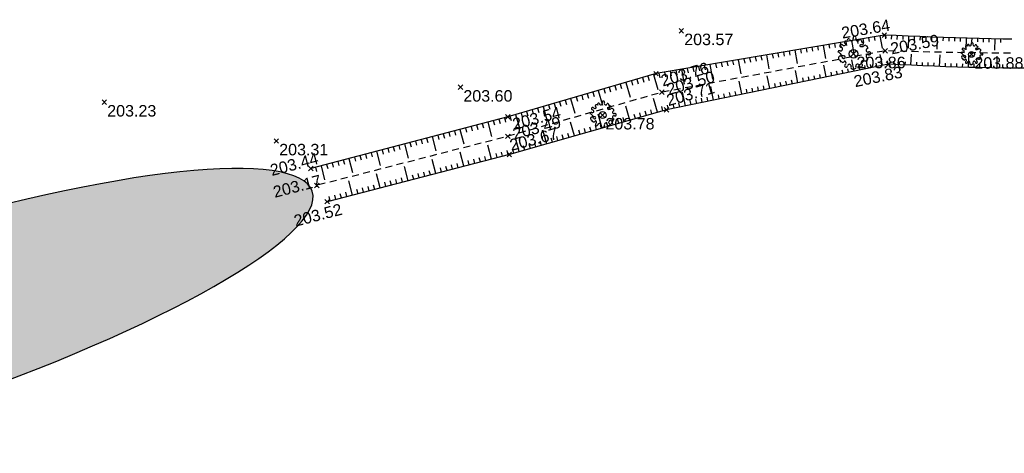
# Model space of a CAD drawing. Extents: x 1616800 to 1632437, y 2248456 to 2251974.
# Tile 263 of 399: x 1618172 to 1618258, y 2251444 to 2251482. Entities that reach past the tile are written whole.
import ezdxf
from ezdxf.enums import TextEntityAlignment as Align

# ---------------------------------------------------------------- set-up
doc = ezdxf.new("R2010")
doc.units = 0
doc.header["$LTSCALE"] = 2
doc.header["$PDMODE"] = 3
doc.header["$PDSIZE"] = 0.2
doc.linetypes.add('CONTINU', pattern=[0])
doc.linetypes.add('FOSSE', pattern=[0.5, 0.3, -0.2])
doc.layers.get('0').update_dxf_attribs({"linetype": 'CONTINUOUS'})
for name, color, linetype in [('X-PTS TOPO-TEXTE TOPOALT', 8, 'CONTINUOUS'), ('X-PTS TOPO-TOPOPOINT', 8, 'CONTINUOUS'), ('Y-FDP TOPO-TOP_AXE_FOSSE', 8, 'CONTINUOUS'), ('Y-FDP TOPO-TOP_BARBULE', 8, 'CONTINUOUS'), ('Y-FDP TOPO-TOP_TALUS', 8, 'CONTINUOUS'), ('Y-FDP TOPO-TOP_VEGETATION', 8, 'CONTINUOUS'), ('Y-FDP TOPO-TOP_VEGETATION_symb', 8, 'CONTINUOUS')]:
    doc.layers.add(name, color=color, linetype=linetype)
doc.styles.get("Standard").update_dxf_attribs({"font": 'arial.ttf'})

# ---------------------------------------------------------------- blocks, each defined once
blk = doc.blocks.new('TCPOINT')
at = {"color": 0}
blk.add_point((0, 0), dxfattribs=at)
at = {"layer": 'X-PTS TOPO-TEXTE TOPOALT'}
blk.add_attdef('ALT', text='', height=0.75, dxfattribs=at).set_placement((0.25, -0.25), align=Align.TOP_LEFT)
blk = doc.blocks.new('Arbre composé')
for centre, major_axis, start_param, end_param in [((-0.447, 0.666), (-0.0621, 0.0621), -0.261799, 1.722328), ((-0.5, 0.551), (-0.031, 0.031), 2.648002, 5.490599), ((-0.44, 0.401), (-0.243, 0.243), -1.12231, -0.636034), ((-0.29, 0.794), (0.0543, 0.0543), 6.27112, 9.712496), ((-0.128, 0.856), (0.0756, 0.0756), 2.437811, 4.160139), ((-0.128, 0.856), (-0.0756, 0.0756), 2.589343, 4.311671), ((0.053, 0.929), (-0.0621, 0.0621), -0.814049, 1.170078), ((0.053, 0.929), (0.0621, 0.0621), 5.055805, 7.039932), ((0.229, 0.846), (-0.0756, 0.0756), 0.343416, 2.065744), ((0.229, 0.846), (0.0756, 0.0756), 3.63654, 5.358868), ((0.366, 0.751), (0.0611, 0.0611), 5.442007, 7.443818), ((0.479, 0.624), (-0.0687, 0.0687), 1.943234, 4.662706), ((0.509, 0.73), (0.0414, 0.0414), 2.084224, 4.724816), ((-0.819, 0.097), (0.0621, 0.0621), 0.372067, 2.356194), ((-0.924, -0.062), (-0.114, 0.114), 4.443451, 5.394658), ((-0.72, 0.469), (-0.0621, 0.0621), 0.261799, 2.245927), ((-0.72, 0.469), (-0.0621, 0.0621), 4.560857, 6.544985), ((-0.741, 0.276), (-0.0756, 0.0756), 1.942863, 3.665191), ((-0.504, 0.247), (-0.256, 0.256), 1.472466, 2.237887), ((-0.741, 0.276), (0.0756, 0.0756), 5.235988, 6.958316), ((-0.563, 0.585), (-0.0756, 0.0756), 1.419265, 3.141593), ((0, 0), (0.177, 0.177), 5.497787, 11.780972), ((0.419, 0.476), (-0.0439, 0.0439), -1.123056, 1.960793), ((0.455, 0.647), (0.162, 0.162), 3.648866, 4.555851), ((0.66, 0.41), (0.0621, 0.0621), 6.021386, 8.005513), ((0.83, 0.205), (-0.0756, 0.0756), -0.67513, 1.047198), ((0.83, 0.205), (0.0756, 0.0756), 2.617994, 4.340322), ((0.721, 0.35), (-0.0738, 0.0738), 3.545603, 5.353199), ((0.908, 0.027), (0.0621, 0.0621), 5.497787, 7.481914), ((0.908, 0.027), (-0.0621, 0.0621), 1.942863, 3.926991), ((-0.761, -0.25), (-0.0867, 0.0867), 3.947739, 8.650944), ((-0.729, -0.409), (-0.0339, 0.0339), -0.091877, 2.941892), ((-0.625, -0.407), (-0.0621, 0.0621), 1.280346, 3.264473), ((-0.574, -0.193), (0.0595, 0.0595), 3.060826, 6.736019), ((-0.512, -0.463), (0.031, 0.031), 5.760943, 8.603541), ((-0.547, -0.525), (0.0756, 0.0756), 4.532206, 6.254534), ((0.543, -0.52), (-0.0756, 0.0756), 0, 1.722328), ((0.547, -0.454), (-0.0565, 0.0565), -1.34685, 0.669035), ((0.66, -0.334), (-0.0621, 0.0621), 1.419265, 3.403392), ((0.83, -0.152), (0.0756, 0.0756), 2.094395, 3.816723), ((0.83, -0.152), (-0.0756, 0.0756), -1.198729, 0.523599), ((0.739, -0.292), (0.0611, 0.0611), 3.899862, 5.901673), ((-0.437, -0.685), (0.0621, 0.0621), 1.390613, 3.374741), ((-0.437, -0.685), (0.0621, 0.0621), 3.374741, 5.358868), ((-0.244, -0.712), (0.0756, 0.0756), 0.494947, 2.217275), ((-0.244, -0.712), (-0.0756, 0.0756), 3.485009, 5.207336), ((-0.068, -0.795), (0.0621, 0.0621), 1.914212, 3.89834), ((-0.018, -0.801), (0.069, 0.069), 3.361879, 4.78249), ((0.056, -0.777), (-0.0621, 0.0621), 2.356194, 4.340322), ((0.234, -0.699), (-0.0756, 0.0756), -0.523599, 1.198729), ((0.234, -0.699), (0.0756, 0.0756), 5.608055, 7.330383), ((0.428, -0.677), (-0.0621, 0.0621), 0.895666, 2.879793), ((0.428, -0.677), (-0.0621, 0.0621), 2.879793, 4.863921)]:
    blk.add_ellipse(centre, major_axis=major_axis, ratio=1, start_param=start_param, end_param=end_param)
blk = doc.blocks.new('TCPOINT_2')
at = {"color": 0}
blk.add_point((0, 0), dxfattribs=at)
at = {"layer": 'X-PTS TOPO-TEXTE TOPOALT'}
blk.add_attdef('ALT', (0.25, 0.25), '', height=0.75, dxfattribs=at)
blk = doc.blocks.new('TCPOINT_C')
at = {"color": 0}
blk.add_point((0, 0), dxfattribs=at)
at = {"layer": 'X-PTS TOPO-TEXTE TOPOALT'}
blk.add_attdef('ALT', text='', height=0.75, dxfattribs=at).set_placement((0.5, 0.09), align=Align.MIDDLE_LEFT)

msp = doc.modelspace()

# ---------------------------------------------------------------- hatches: boundary and pattern name
at = {"layer": 'Y-FDP TOPO-TOP_VEGETATION'}
h = msp.add_hatch(dxfattribs=at)
h.set_pattern_fill('HAIE', color=256, scale=2)
h.set_pattern_definition([(109.29004622, (1.40212, 0.00743), (-12.000000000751, 34.0000000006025), [0.120678, -42.2585622]), (161.565051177, (0.8664, 1.825), (-2, 3e-12), [0.12626, -6.1982953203]), (106.927513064, (0.7466, 1.865), (-7.9999999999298, 26.0000000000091), [0.13692, -47.9463411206]), (111.250505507, (0.87204, 0), (-3.9999999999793, 10.000000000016), [0.17299, -38.4534258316]), (28.4429286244, (0.6042, 1.1642), (21.999999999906, 11.9999999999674), [0.15552, -54.4338562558]), (83.659808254, (0.587, 1.0104), (-6e-13, 2), [0.15476, -17.9560102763]), (28.072486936, (1.6701, 1.9105), (26.0000000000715, 14.0000000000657), [0.096834, -33.903166]), (69.44395478, (1.7556, 0.09288), (2.000000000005, 6.000000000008), [0.0974, -16.9906074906]), (122.905242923, (1.784, 0.18408), (-4.0000000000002, 5.9999999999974), [0.1153, -40.3816134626]), (135, (1.8809, 0.3607), (-2, 2e-16), [0.072554, -2.7558731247]), (156.250505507, (1.9892, 1.5972), (-31.9999999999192, 14.0000000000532), [0.15574, -54.470261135]), (45, (1.767, 1.58), (2e-16, 2), [0.112844, -2.7155831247]), (48.3664606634, (1.784, 1.2952), (14.000000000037, 16.000000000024), [0.06856, -24.0146291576]), (34.695153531, (1.7954, 0.942), (19.999999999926, 13.9999999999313), [0.0901, -31.5326766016]), (128.290163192, (1.1, 1.9276), (-7.9999999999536, 10.000000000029), [0.09224, -48.3226337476]), (72.255328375, (1.3052, 0.8222), (14.000000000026, 43.9999999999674), [0.14956, -52.3480589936]), (115.346175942, (1.3508, 0.9646), (-2.000000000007, 4.0000000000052), [0.11984, -41.9277520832]), (115.016893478, (1.6076, 0.5318), (-1.9999999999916, 4.0000000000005), [0.17592, -32.9299707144]), (41.185925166, (1.5618, 0.4918), (2.000000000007, 2.000000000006), [0.06054, -21.1997516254]), (63.434948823, (1.4877, 0.2809), (8e-13, 2), [0.038226, -4.433909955]), (131.185925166, (0.9746, 0.355), (-2.000000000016, 1.999999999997), [0.12114, -21.1391516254]), (159.44395478, (1.08862, 0.56006), (-5.999999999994, 2.000000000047), [0.097404, -16.9906034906]), (19.7988763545, (0.7466, 0.7652), (21.9999999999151, 7.9999999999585), [0.06678, -53.0745410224]), (116.565051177, (1.0089, 1.147), (-2, 2), [0.038226, -4.433909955]), (45, (1.2425, 1.318), (2e-16, 2), [0.04837, -2.7800571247]), (56.309932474, (1.4819, 1.1584), (2, 4), [0.041158, -7.1699445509]), (131.185925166, (1.2882, 1.6656), (-2.000000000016, 1.999999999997), [0.06062, -21.1996716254]), (0, (0.7, 1.5), (0, 2), [0.1, -1.9]), (146.309932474, (0.10246, 0.2126), (-4, 2), [0.12314, -7.0879625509]), (143.130102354, (0.2222, 0.91336), (-5.99999999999, 4.000000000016), [0.142448, -9.857552]), (36.3843518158, (0, 0.91912), (7.999999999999, 5.9999999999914), [0.134434, -47.0672608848]), (136.73570459, (0.10819, 1.33496), (-32.0000000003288, 29.9999999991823), [0.133152, -46.55731812]), (25.7099537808, (0.188, 1.7966), (3.9999999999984, 1.9999999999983), [0.18352, -59.749776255]), (127.405356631, (0.3418, 0.315), (-19.9999999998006, 26.0000000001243), [0.122, -42.679869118]), (45, (0.359, 0.0188), (2e-16, 2), [0.056422, -2.7720051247]), (153.434948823, (0.4274, 0.7823), (-2, -3e-12), [0.05087, -4.421265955]), (167.471192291, (0.4958, 0.2808), (-10.000000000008, 1.999999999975), [0.15776, -18.2813289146]), (45, (0.4, 1.3), (2e-16, 2), [0.141422, -2.6870051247])])
edge = h.paths.add_edge_path()
edge.add_ellipse((1618159.5862, 2251454.2393), major_axis=(38.3137, 12.4221), ratio=0.191154, start_angle=182.12104, end_angle=521.736958)
edge.add_ellipse((1618115.7684, 2251444.7467), major_axis=(-7.2155, 1.7482), ratio=0.4376258, start_angle=208.833357, end_angle=344.946025)
edge.add_ellipse((1618103.9114, 2251444.0976), major_axis=(6.0508, -1.8637), ratio=0.9100604, start_angle=51.596666, end_angle=374.756614)
edge.add_ellipse((1618115.7684, 2251444.7467), major_axis=(-7.2155, 1.7482), ratio=0.4376258, start_angle=45.862941, end_angle=146.793904)

# ---------------------------------------------------------------- linework, layer by layer
at = {"layer": 'Y-FDP TOPO-TOP_AXE_FOSSE', "linetype": 'FOSSE', "elevation": 201.34, "flags": 128}
msp.add_lwpolyline([(1618374.6256, 2251478.663), (1618370.4516, 2251478.252), (1618352.4916, 2251478.467), (1618336.3136, 2251478.83), (1618318.2516, 2251478.822), (1618303.0556, 2251478.691), (1618285.3466, 2251478.69), (1618264.1886, 2251478.665, -0.0077121), (1618247.7476, 2251478.899), (1618228.3256, 2251475.294), (1618214.9116, 2251471.457), (1618198.2956, 2251467.185)], format="xyb", dxfattribs=at)
at = {"layer": 'Y-FDP TOPO-TOP_BARBULE'}
for p, q in [((1618243.8514, 2251479.6253), (1618243.9084, 2251479.288)), ((1618244.3444, 2251479.7087), (1618244.4011, 2251479.3733)), ((1618244.8374, 2251479.7921), (1618245.0253, 2251478.6804)), ((1618245.3304, 2251479.8754), (1618245.3864, 2251479.5438)), ((1618245.8234, 2251479.9588), (1618245.8791, 2251479.6291)), ((1618246.3164, 2251480.0422), (1618246.3718, 2251479.7143)), ((1618246.8094, 2251480.1255), (1618246.8645, 2251479.7996)), ((1618247.3024, 2251480.2089), (1618247.485, 2251479.1288)), ((1618247.7969, 2251480.2676), (1618247.7816, 2251479.9385)), ((1618248.2963, 2251480.2448), (1618248.2817, 2251479.9192)), ((1618248.7958, 2251480.2226), (1618248.7817, 2251479.8997)), ((1618249.2954, 2251480.201), (1618249.2818, 2251479.8807)), ((1618249.7949, 2251480.1801), (1618249.7512, 2251479.1202)), ((1618250.2945, 2251480.1598), (1618250.2819, 2251479.8441)), ((1618250.7941, 2251480.1401), (1618250.782, 2251479.8265)), ((1618251.2938, 2251480.1211), (1618251.2821, 2251479.8094)), ((1618251.7934, 2251480.1027), (1618251.7822, 2251479.7927)), ((1618252.2931, 2251480.0849), (1618252.2572, 2251479.0572)), ((1618252.7928, 2251480.0677), (1618252.7825, 2251479.7609)), ((1618253.2926, 2251480.0512), (1618253.2826, 2251479.7457)), ((1618253.7923, 2251480.0353), (1618253.7828, 2251479.731)), ((1618254.2921, 2251480.0201), (1618254.283, 2251479.7167)), ((1618254.7919, 2251480.0054), (1618254.763, 2251478.9972)), ((1618255.2917, 2251479.9914), (1618255.2834, 2251479.6897)), ((1618255.7915, 2251479.9781), (1618255.7836, 2251479.6769)), ((1618256.2913, 2251479.9654), (1618256.2839, 2251479.6657)), ((1618256.7912, 2251479.9533), (1618256.7842, 2251479.6557)), ((1618257.291, 2251479.9418), (1618257.2691, 2251478.9565)), ((1618257.7909, 2251479.9309), (1618257.7847, 2251479.6372)), ((1618238.9213, 2251478.7917), (1618238.9816, 2251478.4355)), ((1618239.4143, 2251478.8751), (1618239.4743, 2251478.5207)), ((1618239.9073, 2251478.9584), (1618240.106, 2251477.7836)), ((1618240.4003, 2251479.0418), (1618240.4596, 2251478.6912)), ((1618240.8933, 2251479.1252), (1618240.9523, 2251478.7765)), ((1618241.3863, 2251479.2085), (1618241.445, 2251478.8617)), ((1618241.8793, 2251479.2919), (1618241.9377, 2251478.947)), ((1618242.3724, 2251479.3753), (1618242.5657, 2251478.232)), ((1618242.8654, 2251479.4586), (1618242.923, 2251479.1175)), ((1618243.3584, 2251479.542), (1618243.4157, 2251479.2028)), ((1618233.4983, 2251477.8747), (1618233.5621, 2251477.4976)), ((1618233.9913, 2251477.9581), (1618234.0548, 2251477.5829)), ((1618234.4843, 2251478.0415), (1618234.5474, 2251477.6681)), ((1618234.9773, 2251478.1248), (1618235.1867, 2251476.8867)), ((1618235.4703, 2251478.2082), (1618235.5328, 2251477.8387)), ((1618235.9633, 2251478.2915), (1618236.0255, 2251477.9239)), ((1618236.4563, 2251478.3749), (1618236.5182, 2251478.0092)), ((1618236.9493, 2251478.4583), (1618237.0109, 2251478.0944)), ((1618237.4423, 2251478.5416), (1618237.6463, 2251477.3352)), ((1618237.9353, 2251478.625), (1618237.9962, 2251478.2649)), ((1618238.4283, 2251478.7084), (1618238.4889, 2251478.3502)), ((1618245.0669, 2251477.135), (1618244.866, 2251478.1109)), ((1618247.5155, 2251477.6389), (1618247.3225, 2251478.5767)), ((1618248.0053, 2251477.7397), (1618247.948, 2251478.0178)), ((1618248.5036, 2251477.723), (1618248.5192, 2251478.0009)), ((1618249.0028, 2251477.6956), (1618249.018, 2251477.9774)), ((1618249.5021, 2251477.6693), (1618249.5168, 2251477.9548)), ((1618250.0015, 2251477.6442), (1618250.0488, 2251478.6074)), ((1618250.5009, 2251477.6203), (1618250.5146, 2251477.9124)), ((1618251.0004, 2251477.5976), (1618251.0135, 2251477.8925)), ((1618251.5, 2251477.5761), (1618251.5124, 2251477.8735)), ((1618252.4992, 2251477.5366), (1618252.5365, 2251478.5423)), ((1618254.998, 2251477.4589), (1618255.0237, 2251478.4831)), ((1618257.4975, 2251477.411), (1618257.5112, 2251478.449)), ((1618228.5683, 2251477.0411), (1618228.6353, 2251476.645)), ((1618229.0613, 2251477.1245), (1618229.128, 2251476.7303)), ((1618229.5543, 2251477.2078), (1618229.6206, 2251476.8156)), ((1618230.0473, 2251477.2912), (1618230.2673, 2251475.9899)), ((1618230.5403, 2251477.3746), (1618230.606, 2251476.9861)), ((1618231.0333, 2251477.4579), (1618231.0987, 2251477.0713)), ((1618231.5263, 2251477.5413), (1618231.5914, 2251477.1566)), ((1618232.0193, 2251477.6246), (1618232.084, 2251477.2419)), ((1618232.5123, 2251477.708), (1618232.727, 2251476.4383)), ((1618233.0053, 2251477.7914), (1618233.0694, 2251477.4124)), ((1618240.1695, 2251476.1271), (1618239.953, 2251477.1792)), ((1618242.6182, 2251476.631), (1618242.4095, 2251477.645)), ((1618243.1079, 2251476.7318), (1618243.0458, 2251477.0337)), ((1618243.5976, 2251476.8326), (1618243.536, 2251477.1322)), ((1618244.0874, 2251476.9334), (1618244.0262, 2251477.2307)), ((1618244.5771, 2251477.0342), (1618244.5164, 2251477.3292)), ((1618245.5566, 2251477.2358), (1618245.4968, 2251477.5262)), ((1618246.0463, 2251477.3365), (1618245.987, 2251477.6247)), ((1618246.5361, 2251477.4373), (1618246.4772, 2251477.7232)), ((1618247.0258, 2251477.5381), (1618246.9674, 2251477.8217)), ((1618251.9995, 2251477.5557), (1618252.0114, 2251477.8555)), ((1618252.9989, 2251477.5187), (1618253.0094, 2251477.8221)), ((1618253.4986, 2251477.5019), (1618253.5084, 2251477.8067)), ((1618253.9983, 2251477.4864), (1618254.0075, 2251477.7923)), ((1618254.4981, 2251477.472), (1618254.5066, 2251477.7788)), ((1618255.4978, 2251477.4469), (1618255.5048, 2251477.7544)), ((1618255.9977, 2251477.4361), (1618256.004, 2251477.7438)), ((1618256.4976, 2251477.4265), (1618256.5032, 2251477.7358)), ((1618256.9975, 2251477.4182), (1618257.0024, 2251477.7286)), ((1618257.9974, 2251477.405), (1618258.0008, 2251477.717)), ((1618225.1882, 2251476.1485), (1618225.565, 2251474.8547)), ((1618225.6682, 2251476.2883), (1618225.7814, 2251475.8996)), ((1618226.1483, 2251476.4281), (1618226.2616, 2251476.0389)), ((1618226.6283, 2251476.5679), (1618226.7419, 2251476.1782)), ((1618227.1084, 2251476.7078), (1618227.2221, 2251476.3174)), ((1618227.5885, 2251476.8476), (1618227.9679, 2251475.5446)), ((1618228.0753, 2251476.9577), (1618228.1426, 2251476.5598)), ((1618235.2721, 2251475.1193), (1618235.0399, 2251476.2475)), ((1618237.7208, 2251475.6232), (1618237.4965, 2251476.7133)), ((1618238.7003, 2251475.8248), (1618238.6339, 2251476.1472)), ((1618239.19, 2251475.9255), (1618239.1241, 2251476.2457)), ((1618239.6797, 2251476.0263), (1618239.6143, 2251476.3442)), ((1618240.6592, 2251476.2279), (1618240.5947, 2251476.5412)), ((1618241.149, 2251476.3287), (1618241.0849, 2251476.6397)), ((1618241.6387, 2251476.4295), (1618241.5752, 2251476.7382)), ((1618242.1284, 2251476.5303), (1618242.0654, 2251476.8367)), ((1618222.3078, 2251475.3097), (1618222.4199, 2251474.9249)), ((1618222.7879, 2251475.4495), (1618223.162, 2251474.1649)), ((1618223.2679, 2251475.5893), (1618223.3803, 2251475.2034)), ((1618223.748, 2251475.7291), (1618223.8606, 2251475.3426)), ((1618224.2281, 2251475.8689), (1618224.3408, 2251475.4819)), ((1618224.7081, 2251476.0087), (1618224.821, 2251475.6211)), ((1618230.3747, 2251474.1114), (1618230.1269, 2251475.3158)), ((1618232.8234, 2251474.6153), (1618232.5834, 2251475.7816)), ((1618234.7824, 2251475.0185), (1618234.7123, 2251475.3592)), ((1618235.7619, 2251475.2201), (1618235.6927, 2251475.5562)), ((1618236.2516, 2251475.3208), (1618236.1829, 2251475.6547)), ((1618236.7413, 2251475.4216), (1618236.6731, 2251475.7532)), ((1618237.2311, 2251475.5224), (1618237.1633, 2251475.8517)), ((1618238.2105, 2251475.724), (1618238.1437, 2251476.0487)), ((1618219.4275, 2251474.4708), (1618219.5386, 2251474.0893)), ((1618219.9076, 2251474.6106), (1618220.0188, 2251474.2286)), ((1618220.3876, 2251474.7505), (1618220.759, 2251473.475)), ((1618220.8677, 2251474.8903), (1618220.9793, 2251474.5071)), ((1618221.3477, 2251475.0301), (1618221.4595, 2251474.6463)), ((1618221.8278, 2251475.1699), (1618221.9397, 2251474.7856)), ((1618227.9404, 2251473.549), (1618227.5962, 2251474.7584)), ((1618230.8645, 2251474.2122), (1618230.7906, 2251474.5712)), ((1618231.3542, 2251474.313), (1618231.2808, 2251474.6697)), ((1618231.844, 2251474.4138), (1618231.771, 2251474.7682)), ((1618232.3337, 2251474.5146), (1618232.2612, 2251474.8667)), ((1618233.3132, 2251474.7161), (1618233.2416, 2251475.0637)), ((1618233.8029, 2251474.8169), (1618233.7318, 2251475.1622)), ((1618234.2926, 2251474.9177), (1618234.222, 2251475.2607)), ((1618216.5472, 2251473.632), (1618216.6573, 2251473.2538)), ((1618217.0272, 2251473.7718), (1618217.1375, 2251473.393)), ((1618217.5073, 2251473.9116), (1618217.6177, 2251473.5323)), ((1618217.9873, 2251474.0514), (1618218.3561, 2251472.7852)), ((1618218.4674, 2251474.1912), (1618218.5782, 2251473.8108)), ((1618218.9474, 2251474.331), (1618219.0584, 2251473.9501)), ((1618225.5358, 2251472.8648), (1618225.1924, 2251474.0715)), ((1618226.9786, 2251473.2753), (1618226.8754, 2251473.6378)), ((1618227.4595, 2251473.4121), (1618227.3563, 2251473.7748)), ((1618228.4213, 2251473.6858), (1618228.318, 2251474.0488)), ((1618228.9055, 2251473.8091), (1618228.8298, 2251474.1772)), ((1618229.3953, 2251473.9098), (1618229.32, 2251474.2757)), ((1618229.885, 2251474.0106), (1618229.8102, 2251474.3742)), ((1618213.6575, 2251472.827), (1618213.7572, 2251472.4465)), ((1618214.1411, 2251472.9538), (1618214.241, 2251472.5728)), ((1618214.6247, 2251473.0807), (1618214.7246, 2251472.6999)), ((1618215.107, 2251473.2126), (1618215.2167, 2251472.836)), ((1618215.587, 2251473.3524), (1618215.9531, 2251472.0954)), ((1618216.0671, 2251473.4922), (1618216.1771, 2251473.1145)), ((1618223.1313, 2251472.1805), (1618222.7887, 2251473.3847)), ((1618224.0931, 2251472.4542), (1618223.9902, 2251472.8158)), ((1618224.574, 2251472.5911), (1618224.4711, 2251472.9528)), ((1618225.0549, 2251472.7279), (1618224.952, 2251473.0898)), ((1618226.0167, 2251473.0016), (1618225.9137, 2251473.3638)), ((1618226.4977, 2251473.1385), (1618226.3945, 2251473.5008)), ((1618210.2719, 2251471.9391), (1618210.3707, 2251471.5625)), ((1618210.7556, 2251472.066), (1618211.0853, 2251470.8088)), ((1618211.2392, 2251472.1928), (1618211.3383, 2251471.8151)), ((1618211.7229, 2251472.3197), (1618211.8221, 2251471.9414)), ((1618212.2065, 2251472.4465), (1618212.3059, 2251472.0676)), ((1618212.6902, 2251472.5733), (1618212.7897, 2251472.1939)), ((1618213.1738, 2251472.7002), (1618213.506, 2251471.4336)), ((1618218.3222, 2251470.8121), (1618217.9811, 2251472.0109)), ((1618220.7267, 2251471.4963), (1618220.3849, 2251472.6978)), ((1618221.2077, 2251471.6332), (1618221.105, 2251471.9938)), ((1618221.6886, 2251471.77), (1618221.5859, 2251472.1308)), ((1618222.1695, 2251471.9069), (1618222.0668, 2251472.2678)), ((1618222.6504, 2251472.0437), (1618222.5476, 2251472.4048)), ((1618223.6122, 2251472.3174), (1618223.5094, 2251472.6788)), ((1618206.8864, 2251471.0513), (1618206.9842, 2251470.6786)), ((1618207.3701, 2251471.1781), (1618207.468, 2251470.8049)), ((1618207.8537, 2251471.305), (1618207.9517, 2251470.9312)), ((1618208.3374, 2251471.4318), (1618208.6646, 2251470.1839)), ((1618208.821, 2251471.5586), (1618208.9193, 2251471.1837)), ((1618209.3047, 2251471.6855), (1618209.4031, 2251471.31)), ((1618209.7883, 2251471.8123), (1618209.8869, 2251471.4363)), ((1618215.9177, 2251470.1279), (1618215.5773, 2251471.324)), ((1618217.8413, 2251470.6753), (1618217.739, 2251471.0347)), ((1618218.8031, 2251470.9489), (1618218.7007, 2251471.3087)), ((1618219.284, 2251471.0858), (1618219.1816, 2251471.4457)), ((1618219.7649, 2251471.2226), (1618219.6625, 2251471.5828)), ((1618220.2458, 2251471.3595), (1618220.1433, 2251471.7198)), ((1618203.5009, 2251470.1634), (1618203.8233, 2251468.9342)), ((1618203.9846, 2251470.2903), (1618204.0814, 2251469.9209)), ((1618204.4682, 2251470.4171), (1618204.5652, 2251470.0472)), ((1618204.9518, 2251470.5439), (1618205.049, 2251470.1735)), ((1618205.4355, 2251470.6708), (1618205.5328, 2251470.2998)), ((1618205.9191, 2251470.7976), (1618206.244, 2251469.5591)), ((1618206.4028, 2251470.9244), (1618206.5004, 2251470.5523)), ((1618213.5032, 2251469.4803), (1618213.1894, 2251470.6913)), ((1618214.9552, 2251469.8565), (1618214.8612, 2251470.2192)), ((1618215.4367, 2251469.991), (1618215.3347, 2251470.3497)), ((1618216.3986, 2251470.2647), (1618216.2964, 2251470.6237)), ((1618216.8795, 2251470.4016), (1618216.7773, 2251470.7607)), ((1618217.3604, 2251470.5384), (1618217.2581, 2251470.8977)), ((1618200.599, 2251469.4024), (1618200.6949, 2251469.037)), ((1618201.0827, 2251469.5292), (1618201.4026, 2251468.3094)), ((1618201.5663, 2251469.6561), (1618201.6625, 2251469.2896)), ((1618202.05, 2251469.7829), (1618202.1462, 2251469.4158)), ((1618202.5336, 2251469.9098), (1618202.63, 2251469.5421)), ((1618203.0173, 2251470.0366), (1618203.1138, 2251469.6684)), ((1618208.663, 2251468.2261), (1618208.3473, 2251469.4444)), ((1618211.0831, 2251468.8532), (1618210.7683, 2251470.0679)), ((1618211.5671, 2251468.9786), (1618211.4727, 2251469.3428)), ((1618212.0511, 2251469.104), (1618211.9568, 2251469.468)), ((1618212.5351, 2251469.2294), (1618212.4409, 2251469.5932)), ((1618213.0191, 2251469.3549), (1618212.9249, 2251469.7184)), ((1618213.9872, 2251469.6057), (1618213.8931, 2251469.9688)), ((1618214.4712, 2251469.7311), (1618214.3772, 2251470.094)), ((1618198.1808, 2251468.7682), (1618198.2759, 2251468.4056)), ((1618198.6645, 2251468.8951), (1618198.9819, 2251467.6845)), ((1618199.1481, 2251469.0219), (1618199.2435, 2251468.6582)), ((1618199.6318, 2251469.1487), (1618199.7273, 2251468.7844)), ((1618200.1154, 2251469.2756), (1618200.2111, 2251468.9107)), ((1618206.2429, 2251467.5991), (1618205.9263, 2251468.821)), ((1618208.179, 2251468.1007), (1618208.0842, 2251468.4664)), ((1618209.147, 2251468.3515), (1618209.0524, 2251468.7168)), ((1618209.631, 2251468.477), (1618209.5364, 2251468.842)), ((1618210.115, 2251468.6024), (1618210.0205, 2251468.9672)), ((1618210.5991, 2251468.7278), (1618210.5046, 2251469.0924)), ((1618201.4028, 2251466.3449), (1618201.0842, 2251467.5742)), ((1618203.8228, 2251466.972), (1618203.5053, 2251468.1976)), ((1618204.7909, 2251467.2228), (1618204.6957, 2251467.5901)), ((1618205.2749, 2251467.3482), (1618205.1798, 2251467.7153)), ((1618205.7589, 2251467.4737), (1618205.6639, 2251467.8405)), ((1618206.7269, 2251467.7245), (1618206.632, 2251468.0909)), ((1618207.2109, 2251467.8499), (1618207.1161, 2251468.216)), ((1618207.695, 2251467.9753), (1618207.6001, 2251468.3412)), ((1618201.8868, 2251466.4703), (1618201.7913, 2251466.8389)), ((1618202.3708, 2251466.5958), (1618202.2753, 2251466.9641)), ((1618202.8548, 2251466.7212), (1618202.7594, 2251467.0893)), ((1618203.3388, 2251466.8466), (1618203.2435, 2251467.2145)), ((1618204.3069, 2251467.0974), (1618204.2116, 2251467.4649)), ((1618199.4667, 2251465.8433), (1618199.3709, 2251466.2129)), ((1618199.9507, 2251465.9687), (1618199.855, 2251466.3381)), ((1618200.4347, 2251466.0941), (1618200.3391, 2251466.4633)), ((1618200.9187, 2251466.2195), (1618200.8231, 2251466.5885))]:
    msp.add_line(p, q, dxfattribs=at)
at = {"layer": 'Y-FDP TOPO-TOP_TALUS', "linetype": 'CONTINU', "elevation": 201.34, "flags": 128}
for points in [[(1618374.6256, 2251478.663), (1618370.1696, 2251479.838), (1618352.2846, 2251479.784), (1618336.1396, 2251480.305), (1618317.7326, 2251480.206), (1618302.8816, 2251480.031), (1618285.5056, 2251479.744), (1618264.1936, 2251479.848, -0.0104347), (1618247.6816, 2251480.273), (1618227.8166, 2251476.914), (1618214.9196, 2251473.158), (1618197.7796, 2251468.663)], [(1618374.6256, 2251478.663), (1618370.7666, 2251476.968), (1618352.5806, 2251477.208), (1618336.8086, 2251477.318), (1618318.7416, 2251477.524), (1618303.3266, 2251477.295), (1618285.3406, 2251477.812), (1618264.0506, 2251477.427, -0.019111), (1618248.0506, 2251477.749), (1618228.7206, 2251473.771), (1618215.0536, 2251469.882), (1618199.1916, 2251465.772)]]:
    msp.add_lwpolyline(points, format="xyb", dxfattribs=at)
at = {"layer": 'Y-FDP TOPO-TOP_VEGETATION'}
msp.add_ellipse((1618159.5862, 2251454.2393), major_axis=(38.3137, 12.4221), ratio=0.191154, start_param=3.1786118, end_param=9.1060277, dxfattribs=at)

# ---------------------------------------------------------------- block references
at = {"layer": 'X-PTS TOPO-TOPOPOINT'}
ref = msp.add_blockref('TCPOINT', (1618247.6816, 2251480.273, 203.64), dxfattribs=dict(at, rotation=9.597439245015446))
ref.add_attrib('ALT', '203.64', dxfattribs={"layer": 'X-PTS TOPO-TEXTE TOPOALT', "height": 1, "rotation": 9.59744}).set_placement((1618243.8688, 2251480.9441, 203.64), align=Align.TOP_LEFT)
ref = msp.add_blockref('TCPOINT', (1618230.0206, 2251480.644, 203.57), dxfattribs=at)
ref.add_attrib('ALT', '203.57', dxfattribs={"layer": 'X-PTS TOPO-TEXTE TOPOALT', "height": 1}).set_placement((1618230.2706, 2251480.394, 203.57), align=Align.TOP_LEFT)
ref = msp.add_blockref('TCPOINT_C', (1618247.7476, 2251478.899, 203.59), dxfattribs=dict(at, rotation=10.51524382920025))
ref.add_attrib('ALT', '203.59', dxfattribs={"layer": 'X-PTS TOPO-TEXTE TOPOALT', "height": 1, "rotation": 10.515244}).set_placement((1618248.2228, 2251479.0787, 203.59), align=Align.MIDDLE_LEFT)
ref = msp.add_blockref('TCPOINT', (1618245.0106, 2251478.637, 203.86), dxfattribs=at)
ref.add_attrib('ALT', '203.86', dxfattribs={"layer": 'X-PTS TOPO-TEXTE TOPOALT', "height": 1, "rotation": 360}).set_placement((1618245.2606, 2251478.387, 203.86), align=Align.TOP_LEFT)
ref = msp.add_blockref('TCPOINT', (1618255.2686, 2251478.592, 203.88), dxfattribs=at)
ref.add_attrib('ALT', '203.88', dxfattribs={"layer": 'X-PTS TOPO-TEXTE TOPOALT', "height": 1}).set_placement((1618255.5186, 2251478.342, 203.88), align=Align.TOP_LEFT)
ref = msp.add_blockref('TCPOINT', (1618227.8166, 2251476.914, 203.76), dxfattribs=dict(at, rotation=16.23717182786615))
ref.add_attrib('ALT', '203.76', dxfattribs={"layer": 'X-PTS TOPO-TEXTE TOPOALT', "height": 1, "rotation": 16.237172}).set_placement((1618228.1265, 2251476.7439, 203.76), align=Align.TOP_LEFT)
ref = msp.add_blockref('TCPOINT_2', (1618248.0506, 2251477.749, 203.83), dxfattribs=dict(at, rotation=11.62878355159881))
ref.add_attrib('ALT', '203.83', (1618245.1469, 2251475.7314, 203.83), dxfattribs={"layer": 'X-PTS TOPO-TEXTE TOPOALT', "height": 1, "rotation": 11.628784})
ref = msp.add_blockref('TCPOINT_C', (1618228.3256, 2251475.294, 203.5), dxfattribs=dict(at, rotation=15.96288257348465))
ref.add_attrib('ALT', '203.50', dxfattribs={"layer": 'X-PTS TOPO-TEXTE TOPOALT', "height": 1, "rotation": 15.962883}).set_placement((1618228.7816, 2251475.518, 203.5), align=Align.MIDDLE_LEFT)
ref = msp.add_blockref('TCPOINT', (1618210.8016, 2251475.73, 203.6), dxfattribs=at)
ref.add_attrib('ALT', '203.60', dxfattribs={"layer": 'X-PTS TOPO-TEXTE TOPOALT', "height": 1, "rotation": 360}).set_placement((1618211.0516, 2251475.48, 203.6), align=Align.TOP_LEFT)
ref = msp.add_blockref('TCPOINT_2', (1618228.7206, 2251473.771, 203.71), dxfattribs=dict(at, rotation=15.88391674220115))
ref.add_attrib('ALT', '203.71', (1618228.8926, 2251474.0799, 203.71), dxfattribs={"layer": 'X-PTS TOPO-TEXTE TOPOALT', "height": 1, "rotation": 15.883917})
ref = msp.add_blockref('TCPOINT', (1618179.8096, 2251474.431, 203.23), dxfattribs=at)
ref.add_attrib('ALT', '203.23', dxfattribs={"layer": 'X-PTS TOPO-TEXTE TOPOALT', "height": 1, "rotation": 0}).set_placement((1618180.0596, 2251474.181, 203.23), align=Align.TOP_LEFT)
ref = msp.add_blockref('TCPOINT', (1618214.9196, 2251473.158, 203.54), dxfattribs=dict(at, rotation=14.69501223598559))
ref.add_attrib('ALT', '203.54', dxfattribs={"layer": 'X-PTS TOPO-TEXTE TOPOALT', "height": 1, "rotation": 14.695012}).set_placement((1618215.2248, 2251472.9796, 203.54), align=Align.TOP_LEFT)
ref = msp.add_blockref('TCPOINT_C', (1618214.9116, 2251471.457, 203.49), dxfattribs=dict(at, rotation=14.41855534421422))
ref.add_attrib('ALT', '203.49', dxfattribs={"layer": 'X-PTS TOPO-TEXTE TOPOALT', "height": 1, "rotation": 14.418555}).set_placement((1618215.3734, 2251471.6687, 203.49), align=Align.MIDDLE_LEFT)
ref = msp.add_blockref('TCPOINT', (1618223.1656, 2251473.307, 203.78), dxfattribs=at)
ref.add_attrib('ALT', '203.78', dxfattribs={"layer": 'X-PTS TOPO-TEXTE TOPOALT', "height": 1}).set_placement((1618223.4156, 2251473.057, 203.78), align=Align.TOP_LEFT)
ref = msp.add_blockref('TCPOINT_2', (1618215.0536, 2251469.882, 203.67), dxfattribs=dict(at, rotation=14.52643208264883))
ref.add_attrib('ALT', '203.67', (1618215.2329, 2251470.1867, 203.67), dxfattribs={"layer": 'X-PTS TOPO-TEXTE TOPOALT', "height": 1, "rotation": 14.526432})
ref = msp.add_blockref('TCPOINT', (1618194.7736, 2251471.055, 203.31), dxfattribs=at)
ref.add_attrib('ALT', '203.31', dxfattribs={"layer": 'X-PTS TOPO-TEXTE TOPOALT', "height": 1, "rotation": 0}).set_placement((1618195.0236, 2251470.805, 203.31), align=Align.TOP_LEFT)
ref = msp.add_blockref('TCPOINT', (1618197.7796, 2251468.663, 203.44), dxfattribs=dict(at, rotation=14.69501194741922))
ref.add_attrib('ALT', '203.44', dxfattribs={"layer": 'X-PTS TOPO-TEXTE TOPOALT', "height": 1, "rotation": 14.695013}).set_placement((1618194.134, 2251468.9698, 203.44), align=Align.TOP_LEFT)
ref = msp.add_blockref('TCPOINT_C', (1618198.2956, 2251467.185, 203.17), dxfattribs=dict(at, rotation=14.41855524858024))
ref.add_attrib('ALT', '203.17', dxfattribs={"layer": 'X-PTS TOPO-TEXTE TOPOALT', "height": 1, "rotation": 14.418556}).set_placement((1618194.5187, 2251466.5907, 203.17), align=Align.MIDDLE_LEFT)
ref = msp.add_blockref('TCPOINT_2', (1618199.1916, 2251465.772, 203.52), dxfattribs=dict(at, rotation=14.52643229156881))
ref.add_attrib('ALT', '203.52', (1618196.4549, 2251463.5948, 203.52), dxfattribs={"layer": 'X-PTS TOPO-TEXTE TOPOALT', "height": 1, "rotation": 14.526432})
at = {"layer": 'Y-FDP TOPO-TOP_VEGETATION_symb'}
for p, xscale, yscale in [((1618245.0106, 2251478.637, 201.34), 1.499999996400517, 1.499999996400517), ((1618223.1656, 2251473.307, 201.34), 1.199999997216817, 1.199999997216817)]:
    msp.add_blockref('Arbre composé', p, dxfattribs=dict(at, xscale=xscale, yscale=yscale))
msp.add_blockref('Arbre composé', (1618255.2686, 2251478.592, 201.34), dxfattribs=at)

doc.saveas('drawing.dxf')
